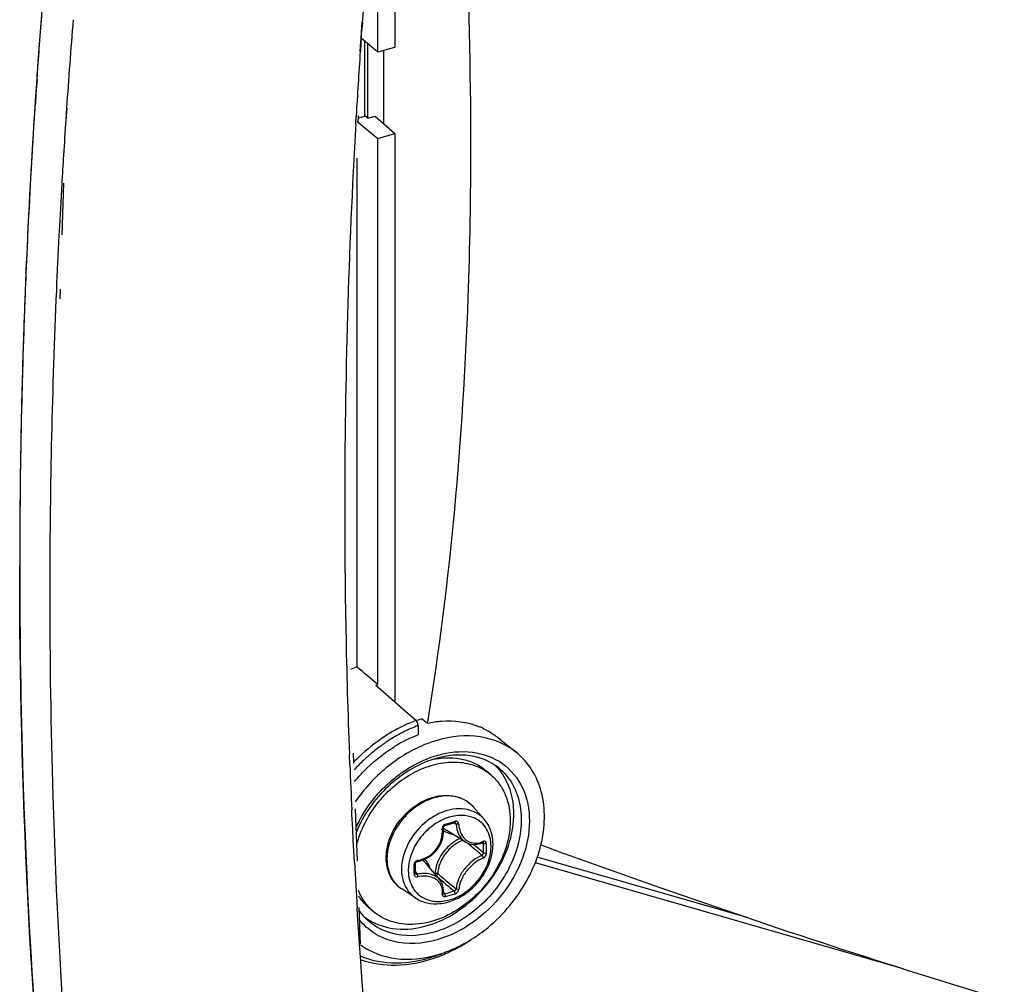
# Model space of a CAD drawing. Header units: millimetres. Extents: x 0 to 420, y 0 to 297.
# Tile 369 of 514: x 328.88 to 333.79, y 191.33 to 196.14. Entities that reach past the tile are written whole.
import ezdxf

# ---------------------------------------------------------------- set-up
doc = ezdxf.new("R2010")
doc.units = ezdxf.units.MM
doc.header["$LTSCALE"] = 23.1
doc.layers.get('0').update_dxf_attribs({"linetype": 'CONTINUOUS'})
doc.layers.add('02___PRT_ALL_AXES', color=7, linetype='CONTINUOUS')

msp = doc.modelspace()

# ---------------------------------------------------------------- linework, layer by layer
at = {"color": 7, "linetype": 'Continuous'}
for p, q in [((330.7489, 197.6724), (330.7489, 196.0063)), ((330.664, 195.9818), (330.664, 196.858)), ((330.5812, 196.0507), (330.664, 195.9818)), ((330.5978, 195.6617), (330.5978, 196.0369)), ((330.614, 195.6504), (330.614, 196.0234)), ((330.664, 195.9818), (330.7489, 196.0063)), ((330.693, 195.623), (330.693, 195.9902)), ((328.9606, 195.8449), (328.9557, 195.7726)), ((328.9631, 195.8454), (328.9558, 195.7727)), ((328.9557, 195.7726), (328.9522, 195.7201)), ((328.9558, 195.7727), (328.9541, 195.7205)), ((329.1096, 195.7002), (329.1057, 195.6427)), ((329.1116, 195.7006), (329.1058, 195.6427)), ((330.5599, 195.6348), (330.6629, 195.5491)), ((330.567, 195.6529), (330.5978, 195.6617)), ((330.614, 195.6504), (330.5991, 195.6633)), ((330.614, 195.6504), (330.6508, 195.6611)), ((330.6508, 195.6611), (330.7478, 195.5736)), ((330.6629, 195.5491), (330.7478, 195.5736)), ((330.6629, 192.8228), (330.6629, 195.5491)), ((330.7478, 195.5736), (330.7478, 192.7372)), ((330.5599, 192.9098), (330.5599, 195.4517)), ((329.084, 195.2948), (329.0785, 195.1981)), ((329.0856, 195.3234), (329.084, 195.2948)), ((329.0951, 195.3256), (329.0863, 195.0684)), ((329.0785, 195.1981), (329.0739, 195.1115)), ((329.0739, 195.1115), (329.0715, 195.0649)), ((328.9067, 194.8789), (328.9069, 194.8837)), ((328.9073, 194.8791), (328.9076, 194.8838)), ((329.0586, 194.7922), (329.0566, 194.7445)), ((329.0771, 194.7967), (329.0755, 194.7492)), ((328.8756, 193.4087), (328.8757, 193.4149)), ((328.8756, 193.4087), (328.8756, 193.4148)), ((328.8756, 193.413), (328.8756, 193.4087)), ((330.6542, 192.8196), (330.6629, 192.8228)), ((330.6629, 192.8228), (330.6594, 192.8257)), ((330.6542, 192.8196), (330.8543, 192.6433)), ((330.8861, 192.6504), (330.9107, 192.6302)), ((330.9126, 192.6459), (330.91, 192.6307)), ((330.9129, 192.6454), (330.9105, 192.6301)), ((330.9107, 192.6302), (330.9117, 192.6304)), ((330.8642, 192.6173), (330.8642, 192.5711)), ((331.2717, 192.5503), (331.354, 192.4846)), ((331.2293, 192.37), (331.2043, 192.3917)), ((331.1942, 192.1501), (331.1388, 192.2126)), ((330.9991, 192.1188), (331.0139, 192.1229)), ((331.1002, 192.0363), (331.0074, 192.0939)), ((331.0433, 192.1315), (331.0544, 192.1255)), ((331.0453, 192.1304), (331.0482, 192.1288)), ((331.1406, 192.0239), (331.1429, 192.0219)), ((331.1841, 192.0321), (331.1911, 192.0283)), ((331.1879, 192.0339), (331.187, 192.0332)), ((331.187, 192.0332), (331.1883, 192.0337)), ((331.1883, 192.0337), (331.1888, 192.0337)), ((332.5066, 191.6589), (331.4594, 191.9611)), ((330.8509, 191.9092), (330.8508, 191.9279)), ((330.8508, 191.8806), (330.8509, 191.9041)), ((330.8509, 191.9041), (330.8509, 191.9092)), ((330.9724, 191.8475), (330.9024, 191.9308)), ((331.4492, 191.9333), (333.2841, 191.4036)), ((330.8508, 191.8875), (330.8601, 191.8751)), ((330.9494, 191.8802), (330.9458, 191.8792)), ((330.959, 191.8634), (330.9747, 191.8501)), ((330.9747, 191.8501), (330.9924, 191.8351)), ((330.8528, 191.7559), (330.783, 191.8017)), ((330.9902, 191.7793), (330.9911, 191.7784)), ((330.9909, 191.7863), (330.9969, 191.7781)), ((330.9911, 191.7784), (330.992, 191.7779)), ((330.6401, 191.6897), (330.6151, 191.7113))]:
    msp.add_line(p, q, dxfattribs=at)
for points in [[(330.8616, 191.9393), (330.8712, 191.9412), (330.8839, 191.9447), (330.8963, 191.9493), (330.9083, 191.955), (330.9198, 191.9618), (330.9307, 191.9695), (330.9409, 191.9782), (330.9504, 191.9876), (330.959, 191.9979), (330.9668, 192.0088), (330.9735, 192.0202), (330.9793, 192.0322), (330.9839, 192.0445), (330.9875, 192.0571), (330.9899, 192.0699), (330.9911, 192.0828), (330.9911, 192.0957)], [(330.9911, 192.0957), (330.9903, 192.1062), (330.9903, 192.1076), (330.9906, 192.1092), (330.991, 192.1107), (330.9917, 192.1122), (330.9925, 192.1137), (330.9935, 192.115), (330.9947, 192.1162), (330.9959, 192.1172), (330.9972, 192.118), (330.9985, 192.1186), (330.9991, 192.1188)], [(331.0139, 192.1229), (331.0228, 192.1254), (331.0316, 192.128), (331.0464, 192.1324)], [(331.0464, 192.1324), (331.047, 192.1326), (331.0481, 192.1327), (331.049, 192.1326), (331.0498, 192.1324), (331.0501, 192.1323)], [(331.1001, 192.0364), (331.1039, 192.0342), (331.1123, 192.0301), (331.1211, 192.027), (331.1303, 192.025), (331.1399, 192.0239)], [(331.1399, 192.0239), (331.1496, 192.0239), (331.1595, 192.025), (331.1695, 192.0271), (331.1795, 192.0302), (331.187, 192.0332)], [(330.8508, 191.9279), (330.8508, 191.9287), (330.851, 191.93), (330.8515, 191.9314), (330.8522, 191.9328), (330.8532, 191.9341), (330.8542, 191.9354), (330.8555, 191.9365), (330.8568, 191.9374), (330.8582, 191.9382), (330.8597, 191.9388), (330.8612, 191.9392), (330.8616, 191.9393)], [(330.8514, 191.8782), (330.8511, 191.8787), (330.8509, 191.8794), (330.8508, 191.8802), (330.8508, 191.8806)], [(330.9857, 191.825), (330.9819, 191.8334), (330.9772, 191.8412), (330.9724, 191.8474)], [(330.9903, 191.7801), (330.9911, 191.7873), (330.9912, 191.7972), (330.9904, 191.8068), (330.9885, 191.8161), (330.9857, 191.825)], [(330.9903, 191.7792), (330.9903, 191.7792), (330.9903, 191.7791), (330.9903, 191.7792), (330.9903, 191.7796), (330.9903, 191.7801)]]:
    msp.add_lwpolyline(points, dxfattribs=at)
for centre, radius, start, end in [((364.8163, 193.3629), 35.9416, 175.3877, 177.57499), ((365.3554, 193.3251), 36.4819, 175.54426, 176.03945), ((365.5481, 193.1921), 36.5248, 175.36628, 176.06254), ((364.8446, 193.3588), 35.97, 176.23604, 177.17229), ((365.2259, 193.2145), 36.2017, 176.15396, 176.43364), ((365.0834, 193.2234), 36.059, 176.43367, 176.6612), ((364.4613, 193.3784), 35.5862, 177.17322, 177.58393), ((364.6597, 193.2462), 35.6346, 177.07458, 177.51343), ((363.5686, 193.4108), 34.6929, 177.57466, 179.99329), ((364.2421, 193.3876), 35.3668, 177.58399, 177.93682), ((363.7942, 193.2781), 34.7686, 177.58281, 179.99175), ((363.5424, 193.4094), 34.6668, 177.93108, 179.99393), ((330.8155, 192.21), 0.7451, 110.0643, 112.7547), ((331.1251, 191.9247), 0.7679, 113.8944, 114.1158), ((331.1239, 191.9273), 0.7651, 113.573, 113.8944), ((331.1174, 191.9426), 0.7484, 110.8926, 113.5819), ((331.1109, 191.9591), 0.7307, 110.5579, 110.8833), ((331.0056, 192.0765), 0.5862, 104.6838, 104.9173), ((331.0038, 192.0837), 0.5787, 103.1889, 104.6864), ((331.0008, 192.0965), 0.5656, 101.6934, 103.189), ((331.1596, 191.8589), 0.8423, 120.9073, 122.2191), ((331.1525, 191.8721), 0.7993, 116.6619, 122.3502), ((331.146, 191.8822), 0.8153, 116.5352, 120.9251), ((331.1305, 191.9128), 0.781, 114.1217, 116.52), ((331.1359, 191.9043), 0.7631, 114.9497, 116.6307), ((331.1306, 191.9157), 0.7505, 113.9579, 114.948), ((331.128, 191.9215), 0.7442, 113.6991, 113.9569), ((331.121, 191.9377), 0.7266, 110.6981, 113.7104), ((331.1964, 191.8065), 0.9064, 125.0439, 135.0696), ((331.1697, 191.8432), 0.861, 122.2246, 124.9889), ((331.1764, 191.8342), 0.8441, 123.9262, 125.0803), ((331.1697, 191.8442), 0.8321, 122.3222, 123.9275), ((331.1332, 191.8857), 0.7366, 118.1958, 120.9419), ((331.1126, 191.9252), 0.692, 111.0355, 118.2431), ((331.191, 191.8141), 0.869, 125.5962, 130.4825), ((331.1802, 191.8288), 0.8507, 125.0795, 125.5803), ((331.1415, 191.8716), 0.7529, 120.9352, 121.9544), ((331.2131, 191.7889), 0.9306, 135.6622, 135.9693), ((331.2123, 191.7897), 0.9295, 135.0275, 135.6622), ((331.2077, 191.7945), 0.8947, 130.8786, 135.0595), ((331.2013, 191.8017), 0.8851, 130.4688, 130.8718), ((331.088, 191.9852), 0.4869, 106.1133, 107.3158), ((331.0236, 192.0523), 0.4052, 99.9925, 101.4518), ((331.1033, 191.9712), 0.518, 106.1134, 107.3858), ((331.2152, 191.787), 0.9053, 135.7426, 137.7169), ((331.2301, 191.7739), 0.8217, 129.661, 145.7295), ((331.2135, 191.7886), 0.903, 135.0541, 135.7422), ((331.0629, 192.1778), 0.2542, 49.1138, 56.5118), ((331.0516, 192.2156), 0.2831, 42.6059, 46.1215), ((331.0506, 192.2147), 0.2844, 41.9998, 42.6077), ((331.0236, 192.1105), 0.1539, 50.5352, 52.3899), ((331.0237, 192.1107), 0.1537, 47.2036, 50.5349), ((331.0232, 192.1102), 0.1545, 41.5302, 47.1948), ((331.1572, 191.8283), 0.6654, 151.207, 154.5529), ((331.1671, 191.8229), 0.6767, 148.9151, 151.2116), ((330.469, 194.0583), 2.0045, 285.3931, 286.8075), ((331.0898, 191.9269), 0.2433, 109.0774, 109.2293), ((331.1484, 191.8326), 0.6557, 154.5601, 154.8183), ((331.0547, 192.1702), 0.0898, 224.1498, 225.1349), ((331.0549, 192.1705), 0.0901, 225.1677, 238.1926), ((331.1558, 191.8685), 0.202, 114.0645, 126.4053), ((331.1454, 192.1366), 0.1071, 290.317, 292.2631), ((331.1442, 192.1396), 0.1103, 292.2624, 294.0755), ((331.1696, 191.8506), 0.2113, 135.0983, 148.1044), ((323.0032, 182.4622), 12.5417, 49.56104, 49.72441), ((323.7383, 183.3236), 11.4092, 49.26308, 49.56466), ((323.1598, 182.5256), 12.4061, 49.65654, 49.94798), ((329.7259, 192.0046), 1.4654, 0.0023, 0.9288), ((329.7745, 192.0046), 1.4168, 359.0554, 0.003), ((329.7276, 192.0037), 1.4783, 0.0024, 0.9289), ((329.7767, 192.0037), 1.4292, 359.0555, 0.003), ((330.8669, 191.9235), 0.0216, 99.0638, 106.7637), ((330.8333, 191.8729), 0.0902, 40.0257, 53.8865), ((328.7035, 191.8993), 2.1407, 0.0023, 0.6425), ((328.7835, 191.8993), 2.0607, 359.3452, 0.0019), ((330.8181, 191.8725), 0.1114, 16.5086, 23.3442), ((330.8481, 191.8806), 0.00271, 351.6033, 359.3214), ((338.6152, 200.9644), 11.8794, 229.89404, 230.16205), ((337.6668, 199.8272), 10.3986, 230.16047, 230.51372), ((338.1053, 200.2567), 11.0235, 229.81565, 230.16603), ((330.6221, 193.1652), 1.4368, 285.1211, 287.0773), ((330.6228, 193.1633), 1.4495, 285.1302, 287.0863), ((330.8066, 191.8819), 0.2543, 221.708, 229.0965), ((330.7675, 191.8876), 0.2831, 232.7252, 236.2895), ((330.769, 191.8898), 0.2856, 236.2886, 238.5626), ((330.7082, 192.1459), 0.7289, 288.8373, 292.1284), ((330.7222, 192.1261), 0.6971, 288.6319, 289.9706), ((330.717, 192.1404), 0.7124, 289.972, 291.7223)]:
    msp.add_arc(centre, radius, start, end, dxfattribs=at)
msp.add_ellipse((318.7975, 202.0886), major_axis=(26.696, -22.2233), ratio=0.015014, start_param=1.122904, end_param=1.127061, dxfattribs=at)
for points, knots in [([(330.9358, 198.5663), (330.9671, 198.3048), (331.0747, 197.2907), (331.1263, 196.2703), (331.1263, 195.5139)], [0, 0, 0, 0, 0.258242, 1, 1, 1, 1]), ([(331.1263, 195.5139), (331.1263, 195.2609), (331.1099, 194.3018), (331.0257, 193.3428), (330.9129, 192.6454)], [0, 0, 0, 0, 0.263653, 1, 1, 1, 1]), ([(328.8756, 193.4087), (328.8757, 193.0592), (328.8971, 191.6755), (329.005, 190.2929), (329.1375, 189.2671)], [0, 0, 0, 0, 0.252556, 1, 1, 1, 1]), ([(331.5331, 180.9694), (331.0915, 181.8953), (330.3129, 183.8287), (329.191, 187.9555), (328.8759, 191.2167), (328.8756, 193.4087)], [0, 0, 0, 0, 0.240249, 0.48664, 1, 1, 1, 1]), ([(329.0256, 193.2831), (329.0256, 192.9445), (329.0455, 191.6074), (329.1461, 190.2712), (329.2693, 189.2802)], [0, 0, 0, 0, 0.25321, 1, 1, 1, 1]), ([(330.8642, 192.6173), (330.8642, 192.6247), (330.8615, 192.6344), (330.8558, 192.642), (330.8543, 192.6433)], [0, 0, 0, 0, 0.786277, 1, 1, 1, 1]), ([(330.9117, 192.6304), (330.9343, 192.6351), (331.0207, 192.6474), (331.1114, 192.6362), (331.1708, 192.612)], [0, 0, 0, 0, 0.265332, 1, 1, 1, 1]), ([(331.2717, 192.5503), (331.2642, 192.5563), (331.2325, 192.5799), (331.1979, 192.5994), (331.1708, 192.612)], [0, 0, 0, 0, 0.242718, 1, 1, 1, 1]), ([(330.9596, 192.5438), (330.9372, 192.5374), (330.8459, 192.5052), (330.7621, 192.4532), (330.7056, 192.4065)], [0, 0, 0, 0, 0.241157, 1, 1, 1, 1]), ([(331.3539, 192.4846), (331.3033, 192.5251), (331.1695, 192.5793), (331.0287, 192.5638), (330.9596, 192.5438)], [0, 0, 0, 0, 0.473905, 1, 1, 1, 1]), ([(330.5474, 192.3382), (330.5614, 192.3552), (330.6195, 192.4201), (330.6878, 192.476), (330.743, 192.5105)], [0, 0, 0, 0, 0.252887, 1, 1, 1, 1]), ([(330.9596, 192.4688), (331.0163, 192.4851), (331.1313, 192.4985), (331.2929, 192.4408), (331.3999, 192.3088), (331.432, 192.1341), (331.393, 191.9463), (331.262, 191.7147), (331.0872, 191.5845), (330.9597, 191.5476)], [0, 0, 0, 0, 0.121621, 0.231441, 0.339036, 0.455715, 0.58604, 0.726441, 1, 1, 1, 1]), ([(331.4778, 192.0219), (331.4987, 192.1079), (331.5041, 192.244), (331.4378, 192.4002), (331.3842, 192.4605), (331.3539, 192.4846)], [0, 0, 0, 0, 0.528761, 0.769032, 1, 1, 1, 1]), ([(330.9431, 192.45), (330.8584, 192.4236), (330.6993, 192.3245), (330.5919, 192.1722), (330.5564, 192.0874)], [0, 0, 0, 0, 0.49105, 1, 1, 1, 1]), ([(330.5587, 192.0241), (330.5771, 192.0965), (330.6479, 192.2349), (330.7914, 192.362), (330.9257, 192.4212), (331.0261, 192.4396), (331.1215, 192.4309), (331.1785, 192.4061), (331.2031, 192.3899)], [0, 0, 0, 0, 0.265735, 0.535891, 0.664048, 0.783853, 0.895096, 1, 1, 1, 1]), ([(330.8048, 192.3973), (330.8163, 192.4047), (330.8618, 192.4321), (330.9109, 192.4537), (330.9486, 192.4655)], [0, 0, 0, 0, 0.256627, 1, 1, 1, 1]), ([(331.265, 192.4074), (331.2254, 192.439), (331.1194, 192.4816), (331.0082, 192.4689), (330.9529, 192.4529)], [0, 0, 0, 0, 0.468572, 1, 1, 1, 1]), ([(330.9533, 192.4514), (330.9986, 192.4593), (331.0686, 192.4594), (331.1526, 192.4293), (331.1884, 192.4054), (331.2043, 192.3917)], [0, 0, 0, 0, 0.519585, 0.76284, 1, 1, 1, 1]), ([(330.5876, 192.1723), (330.6283, 192.2398), (330.6985, 192.3212), (330.783, 192.3832), (330.8048, 192.3973)], [0, 0, 0, 0, 0.752116, 1, 1, 1, 1]), ([(331.265, 192.4074), (331.2934, 192.3847), (331.3429, 192.3259), (331.3806, 192.2137), (331.3817, 192.0873), (331.3348, 191.9104), (331.1992, 191.7136), (331.0333, 191.6117), (330.9451, 191.5863)], [0, 0, 0, 0, 0.104524, 0.214592, 0.333967, 0.462949, 0.735941, 1, 1, 1, 1]), ([(331.3315, 192.0755), (331.3444, 192.1351), (331.35, 192.2542), (331.2984, 192.3645), (331.262, 192.405)], [0, 0, 0, 0, 0.52857, 1, 1, 1, 1]), ([(331.2293, 192.37), (331.2445, 192.3569), (331.2721, 192.3264), (331.3131, 192.2519), (331.3244, 192.1862), (331.3244, 192.1424)], [0, 0, 0, 0, 0.238021, 0.481682, 1, 1, 1, 1]), ([(331.1175, 192.2325), (331.1012, 192.245), (331.0618, 192.2641), (330.9944, 192.2695), (330.9237, 192.2531), (330.8555, 192.2169), (330.7952, 192.164), (330.7335, 192.0799), (330.709, 192.0023), (330.709, 191.9522)], [0, 0, 0, 0, 0.104897, 0.216899, 0.338904, 0.47012, 0.607003, 0.744549, 1, 1, 1, 1]), ([(330.7137, 192.0227), (330.7263, 192.0724), (330.7775, 192.166), (330.8627, 192.23), (330.9102, 192.2495)], [0, 0, 0, 0, 0.499995, 1, 1, 1, 1]), ([(330.9102, 192.2495), (330.9307, 192.258), (330.9727, 192.27), (331.0364, 192.2704), (331.0945, 192.2518), (331.126, 192.227), (331.1388, 192.2126)], [0, 0, 0, 0, 0.270574, 0.524505, 0.765155, 1, 1, 1, 1]), ([(331.1247, 192.1943), (331.1071, 192.1997), (331.0683, 192.2047), (331.0088, 192.1953), (330.9496, 192.1704), (330.8761, 192.1189), (330.8062, 192.0304), (330.7818, 191.9425), (330.7818, 191.9002)], [0, 0, 0, 0, 0.108641, 0.225762, 0.35139, 0.483442, 0.751147, 1, 1, 1, 1]), ([(331.1942, 192.1501), (331.1851, 192.1603), (331.1637, 192.1786), (331.1381, 192.1902), (331.1247, 192.1943)], [0, 0, 0, 0, 0.49562, 1, 1, 1, 1]), ([(331.3244, 192.1424), (331.3244, 192.0583), (331.2825, 191.9279), (331.1777, 191.788), (331.0754, 191.7007), (330.9604, 191.6425), (330.8419, 191.6184), (330.7299, 191.6318), (330.666, 191.6672), (330.6401, 191.6897)], [0, 0, 0, 0, 0.256473, 0.394543, 0.531644, 0.662632, 0.784011, 0.89531, 1, 1, 1, 1]), ([(331.0097, 192.1567), (330.9828, 192.1473), (330.9308, 192.1182), (330.8503, 192.0368), (330.8156, 191.9504), (330.8156, 191.8945)], [0, 0, 0, 0, 0.249772, 0.51087, 1, 1, 1, 1]), ([(331.1436, 192.1562), (331.1239, 192.1648), (331.078, 192.1734), (331.0327, 192.1646), (331.0103, 192.1569)], [0, 0, 0, 0, 0.475896, 1, 1, 1, 1]), ([(331.0487, 192.1394), (331.0487, 192.1385), (331.0489, 192.1362), (331.048, 192.1329), (331.0464, 192.1324)], [0, 0, 0, 0, 0.339767, 1, 1, 1, 1]), ([(331.0678, 192.1253), (331.0675, 192.1298), (331.0643, 192.137), (331.0555, 192.1405), (331.0509, 192.1401), (331.0487, 192.1394)], [0, 0, 0, 0, 0.502703, 0.74499, 1, 1, 1, 1]), ([(331.2286, 192.0138), (331.2286, 192.0294), (331.2251, 192.0598), (331.2083, 192.1015), (331.1807, 192.1352), (331.1564, 192.1505), (331.1436, 192.1562)], [0, 0, 0, 0, 0.267263, 0.518158, 0.759229, 1, 1, 1, 1]), ([(331.2385, 192.0249), (331.2385, 192.048), (331.2317, 192.0934), (331.2087, 192.1336), (331.1942, 192.1501)], [0, 0, 0, 0, 0.512429, 1, 1, 1, 1]), ([(330.8635, 191.9448), (330.8812, 191.9477), (330.9163, 191.9608), (330.958, 191.9979), (330.9836, 192.0472), (330.987, 192.084), (330.985, 192.1014)], [0, 0, 0, 0, 0.24849, 0.504031, 0.757203, 1, 1, 1, 1]), ([(331.0011, 192.1257), (330.9962, 192.1243), (330.9873, 192.1174), (330.9844, 192.1065), (330.985, 192.1014)], [0, 0, 0, 0, 0.497141, 1, 1, 1, 1]), ([(330.985, 192.1013), (330.9864, 192.1018), (330.9885, 192.1025), (330.9904, 192.1046), (330.9903, 192.1055)], [0, 0, 0, 0, 0.63264, 1, 1, 1, 1]), ([(330.991, 192.0938), (330.9943, 192.0914), (331.0083, 192.0824), (331.0246, 192.0772), (331.037, 192.0754)], [0, 0, 0, 0, 0.245283, 1, 1, 1, 1]), ([(331.0011, 192.1257), (331.0012, 192.1248), (331.0013, 192.1225), (331.0006, 192.1192), (330.9991, 192.1188)], [0, 0, 0, 0, 0.348, 1, 1, 1, 1]), ([(331.0544, 192.1255), (331.0543, 192.1262), (331.0538, 192.1289), (331.0519, 192.1313), (331.0501, 192.1323)], [0, 0, 0, 0, 0.264576, 1, 1, 1, 1]), ([(331.0544, 192.1255), (331.0554, 192.1072), (331.0629, 192.0726), (331.0864, 192.0449), (331.1001, 192.0364)], [0, 0, 0, 0, 0.531229, 1, 1, 1, 1]), ([(331.0678, 192.1252), (331.0655, 192.1246), (331.061, 192.1242), (331.0563, 192.1246), (331.0544, 192.1255)], [0, 0, 0, 0, 0.5364, 1, 1, 1, 1]), ([(331.0678, 192.1253), (331.0685, 192.1129), (331.0729, 192.0891), (331.0892, 192.0582), (331.1143, 192.0368), (331.1351, 192.0311), (331.1453, 192.0304)], [0, 0, 0, 0, 0.279104, 0.533854, 0.769255, 1, 1, 1, 1]), ([(330.9097, 191.6185), (331.012, 191.6481), (331.1996, 191.7734), (331.3086, 191.9702), (331.3315, 192.0755)], [0, 0, 0, 0, 0.496993, 1, 1, 1, 1]), ([(331.0874, 192.0443), (331.0813, 192.042), (331.0565, 192.0308), (331.0344, 192.0142), (331.0199, 191.9997)], [0, 0, 0, 0, 0.242416, 1, 1, 1, 1]), ([(331.1453, 192.0304), (331.1484, 192.0302), (331.161, 192.0301), (331.1737, 192.0329), (331.1826, 192.0362)], [0, 0, 0, 0, 0.242499, 1, 1, 1, 1]), ([(331.1892, 192.0389), (331.1893, 192.0383), (331.1893, 192.0366), (331.1887, 192.0347), (331.1879, 192.0339)], [0, 0, 0, 0, 0.296838, 1, 1, 1, 1]), ([(331.2057, 192.0277), (331.2056, 192.0317), (331.2032, 192.0384), (331.1951, 192.0408), (331.1912, 192.0397), (331.1892, 192.0389)], [0, 0, 0, 0, 0.500392, 0.734456, 1, 1, 1, 1]), ([(330.7054, 191.9579), (330.7054, 191.9632), (330.7061, 191.985), (330.7097, 192.0067), (330.7137, 192.0227)], [0, 0, 0, 0, 0.244438, 1, 1, 1, 1]), ([(330.8396, 191.805), (330.85, 191.7882), (330.879, 191.7584), (330.939, 191.7369), (331.0068, 191.74), (331.0749, 191.7659), (331.1371, 191.8114), (331.2019, 191.8891), (331.2286, 191.9649), (331.2286, 192.0138)], [0, 0, 0, 0, 0.105488, 0.213714, 0.331476, 0.460622, 0.598286, 0.738716, 1, 1, 1, 1]), ([(330.8528, 191.7559), (330.8699, 191.7446), (330.9097, 191.7283), (330.9753, 191.7256), (331.042, 191.7429), (331.1051, 191.7778), (331.1603, 191.8275), (331.2166, 191.906), (331.2385, 191.9782), (331.2385, 192.0249)], [0, 0, 0, 0, 0.11076, 0.226584, 0.349536, 0.479279, 0.613227, 0.747471, 1, 1, 1, 1]), ([(331.0359, 192.0311), (331.028, 192.0253), (330.998, 191.9999), (330.9748, 191.9665), (330.9634, 191.9395)], [0, 0, 0, 0, 0.251119, 1, 1, 1, 1]), ([(331.1911, 192.0283), (331.1911, 192.0289), (331.1911, 192.0309), (331.19, 192.033), (331.1887, 192.0337)], [0, 0, 0, 0, 0.295427, 1, 1, 1, 1]), ([(331.2057, 192.0277), (331.2033, 192.0267), (331.1982, 192.0261), (331.1931, 192.027), (331.1911, 192.0283)], [0, 0, 0, 0, 0.520163, 1, 1, 1, 1]), ([(331.4089, 191.8461), (331.4166, 191.8602), (331.4451, 191.9164), (331.4667, 191.9763), (331.4778, 192.0219)], [0, 0, 0, 0, 0.255425, 1, 1, 1, 1]), ([(331.4772, 192.0217), (331.6763, 191.949), (332.4419, 191.6746), (333.2149, 191.4203), (333.7908, 191.247)], [0, 0, 0, 0, 0.260534, 1, 1, 1, 1]), ([(330.783, 191.8017), (330.7708, 191.8097), (330.7484, 191.8293), (330.7148, 191.88), (330.7054, 191.927), (330.7054, 191.9579)], [0, 0, 0, 0, 0.241984, 0.486768, 1, 1, 1, 1]), ([(330.709, 191.9522), (330.709, 191.9222), (330.7179, 191.8768), (330.7501, 191.828), (330.7714, 191.8093), (330.783, 191.8017)], [0, 0, 0, 0, 0.517982, 0.760912, 1, 1, 1, 1]), ([(330.8607, 191.9442), (330.8561, 191.9428), (330.8478, 191.9373), (330.844, 191.9278), (330.8441, 191.9233)], [0, 0, 0, 0, 0.515676, 1, 1, 1, 1]), ([(330.8635, 191.9448), (330.8635, 191.9435), (330.8635, 191.9416), (330.8623, 191.9394), (330.8616, 191.9393)], [0, 0, 0, 0, 0.650306, 1, 1, 1, 1]), ([(330.9204, 191.9166), (330.919, 191.9198), (330.9131, 191.932), (330.9046, 191.9429), (330.8973, 191.9498)], [0, 0, 0, 0, 0.255247, 1, 1, 1, 1]), ([(330.9634, 191.9395), (330.9614, 191.9346), (330.9543, 191.9155), (330.9501, 191.8953), (330.9494, 191.8802)], [0, 0, 0, 0, 0.258896, 1, 1, 1, 1]), ([(330.9902, 191.9622), (330.9861, 191.9556), (330.9719, 191.9297), (330.9636, 191.9002), (330.9625, 191.8784)], [0, 0, 0, 0, 0.261592, 1, 1, 1, 1]), ([(331.1838, 191.9685), (331.1671, 191.9624), (331.1345, 191.9431), (331.0943, 191.9025), (331.0653, 191.8544), (331.0555, 191.8187), (331.0544, 191.8018)], [0, 0, 0, 0, 0.24174, 0.507568, 0.769195, 1, 1, 1, 1]), ([(331.1892, 191.956), (331.1737, 191.9501), (331.1432, 191.9318), (331.1057, 191.8937), (331.0784, 191.8486), (331.0689, 191.8153), (331.0678, 191.7995)], [0, 0, 0, 0, 0.241461, 0.507728, 0.769702, 1, 1, 1, 1]), ([(331.1838, 191.9685), (331.1849, 191.969), (331.189, 191.972), (331.1913, 191.9774), (331.1911, 191.9812)], [0, 0, 0, 0, 0.233629, 1, 1, 1, 1]), ([(331.1892, 191.956), (331.1894, 191.9596), (331.1878, 191.9644), (331.1847, 191.9679), (331.1838, 191.9685)], [0, 0, 0, 0, 0.766459, 1, 1, 1, 1]), ([(331.1892, 191.956), (331.1915, 191.9569), (331.2, 191.9623), (331.2056, 191.9725), (331.2057, 191.9802)], [0, 0, 0, 0, 0.2401, 1, 1, 1, 1]), ([(331.2057, 191.9802), (331.2033, 191.9791), (331.1982, 191.9786), (331.1931, 191.9798), (331.1911, 191.9812)], [0, 0, 0, 0, 0.516682, 1, 1, 1, 1]), ([(330.7818, 191.9002), (330.7818, 191.8929), (330.7831, 191.8651), (330.7902, 191.8373), (330.7989, 191.8186)], [0, 0, 0, 0, 0.261199, 1, 1, 1, 1]), ([(330.8156, 191.8945), (330.8156, 191.8784), (330.8193, 191.847), (330.8316, 191.8178), (330.8396, 191.805)], [0, 0, 0, 0, 0.516185, 1, 1, 1, 1]), ([(330.8441, 191.9233), (330.845, 191.9235), (330.8476, 191.9241), (330.8508, 191.9261), (330.8508, 191.9279)], [0, 0, 0, 0, 0.335626, 1, 1, 1, 1]), ([(330.8441, 191.8758), (330.845, 191.8759), (330.8475, 191.8765), (330.8505, 191.8784), (330.8507, 191.8802)], [0, 0, 0, 0, 0.321323, 1, 1, 1, 1]), ([(330.8441, 191.8758), (330.8441, 191.8736), (330.845, 191.8691), (330.8511, 191.8619), (330.859, 191.861), (330.8635, 191.862)], [0, 0, 0, 0, 0.245151, 0.483798, 1, 1, 1, 1]), ([(330.8514, 191.8782), (330.8524, 191.877), (330.8551, 191.875), (330.8585, 191.8748), (330.8601, 191.8751)], [0, 0, 0, 0, 0.481798, 1, 1, 1, 1]), ([(330.9724, 191.8475), (330.9666, 191.8543), (330.9519, 191.8665), (330.9244, 191.8771), (330.8929, 191.8803), (330.8711, 191.8775), (330.8601, 191.8751)], [0, 0, 0, 0, 0.222882, 0.461558, 0.720944, 1, 1, 1, 1]), ([(330.8635, 191.862), (330.8635, 191.8644), (330.8627, 191.8689), (330.8613, 191.8733), (330.8601, 191.8751)], [0, 0, 0, 0, 0.526671, 1, 1, 1, 1]), ([(330.9758, 191.8265), (330.971, 191.8344), (330.9578, 191.849), (330.9303, 191.8623), (330.8978, 191.867), (330.875, 191.8645), (330.8635, 191.862)], [0, 0, 0, 0, 0.221381, 0.457911, 0.717649, 1, 1, 1, 1]), ([(330.9494, 191.8803), (330.9517, 191.8808), (330.9562, 191.8809), (330.9607, 191.8796), (330.9625, 191.8784)], [0, 0, 0, 0, 0.526419, 1, 1, 1, 1]), ([(330.9494, 191.8803), (330.9494, 191.8797), (330.9495, 191.8773), (330.9501, 191.875), (330.9507, 191.8733)], [0, 0, 0, 0, 0.234277, 1, 1, 1, 1]), ([(330.9549, 191.8682), (330.9579, 191.8697), (330.9611, 191.8732), (330.9624, 191.8774), (330.9625, 191.8784)], [0, 0, 0, 0, 0.762591, 1, 1, 1, 1]), ([(331.1314, 191.5504), (331.16, 191.5683), (331.2702, 191.6482), (331.3598, 191.7564), (331.4089, 191.8461)], [0, 0, 0, 0, 0.248035, 1, 1, 1, 1]), ([(330.6167, 191.7127), (330.6115, 191.7186), (330.5914, 191.7434), (330.5759, 191.7718), (330.5671, 191.7942)], [0, 0, 0, 0, 0.246493, 1, 1, 1, 1]), ([(330.7989, 191.8186), (330.8049, 191.8059), (330.82, 191.7821), (330.8412, 191.7634), (330.8528, 191.7559)], [0, 0, 0, 0, 0.504391, 1, 1, 1, 1]), ([(330.985, 191.7756), (330.9862, 191.7845), (330.9862, 191.8023), (330.9801, 191.8192), (330.9758, 191.8265)], [0, 0, 0, 0, 0.513521, 1, 1, 1, 1]), ([(331.0441, 191.7917), (331.0453, 191.792), (331.0499, 191.7939), (331.054, 191.7982), (331.0544, 191.8018)], [0, 0, 0, 0, 0.265099, 1, 1, 1, 1]), ([(331.0487, 191.7778), (331.049, 191.7803), (331.0481, 191.7854), (331.0458, 191.79), (331.0441, 191.7917)], [0, 0, 0, 0, 0.50766, 1, 1, 1, 1]), ([(331.0487, 191.7778), (331.0511, 191.7785), (331.0599, 191.7829), (331.0672, 191.7922), (331.0678, 191.7995)], [0, 0, 0, 0, 0.257299, 1, 1, 1, 1]), ([(331.0678, 191.7995), (331.0644, 191.7984), (331.0592, 191.7986), (331.0552, 191.8011), (331.0544, 191.8018)], [0, 0, 0, 0, 0.768189, 1, 1, 1, 1]), ([(330.6151, 191.7114), (330.6016, 191.723), (330.5852, 191.7406), (330.5715, 191.7602), (330.5682, 191.7652)], [0, 0, 0, 0, 0.747846, 1, 1, 1, 1]), ([(330.985, 191.7756), (330.9847, 191.7737), (330.9849, 191.7697), (330.99, 191.763), (330.9971, 191.763), (331.0011, 191.7641)], [0, 0, 0, 0, 0.250198, 0.477776, 1, 1, 1, 1]), ([(330.985, 191.7756), (330.9857, 191.7758), (330.9879, 191.7765), (330.9901, 191.7784), (330.9903, 191.7801)], [0, 0, 0, 0, 0.303916, 1, 1, 1, 1]), ([(330.992, 191.7779), (330.9924, 191.7778), (330.994, 191.7774), (330.9957, 191.7777), (330.9969, 191.7781)], [0, 0, 0, 0, 0.220787, 1, 1, 1, 1]), ([(331.0011, 191.7641), (331.0014, 191.7666), (331.0006, 191.7716), (330.9986, 191.7763), (330.9969, 191.7781)], [0, 0, 0, 0, 0.510568, 1, 1, 1, 1]), ([(330.9597, 191.5476), (330.8888, 191.5272), (330.7742, 191.5194), (330.6426, 191.5758), (330.5919, 191.6221), (330.5714, 191.6483)], [0, 0, 0, 0, 0.523683, 0.764163, 1, 1, 1, 1]), ([(330.9451, 191.5863), (330.8853, 191.569), (330.7627, 191.5567), (330.649, 191.6107), (330.6082, 191.649)], [0, 0, 0, 0, 0.526815, 1, 1, 1, 1]), ([(330.62, 191.646), (330.6602, 191.6214), (330.7589, 191.5912), (330.8598, 191.6041), (330.9097, 191.6185)], [0, 0, 0, 0, 0.475533, 1, 1, 1, 1]), ([(330.9597, 191.4726), (330.9745, 191.4768), (331.0342, 191.4966), (331.091, 191.5251), (331.1314, 191.5504)], [0, 0, 0, 0, 0.243234, 1, 1, 1, 1]), ([(330.9828, 191.4707), (330.9956, 191.4759), (331.0472, 191.4985), (331.0962, 191.5267), (331.1314, 191.5505)], [0, 0, 0, 0, 0.245649, 1, 1, 1, 1]), ([(330.5769, 191.523), (330.6275, 191.486), (330.7575, 191.4376), (330.893, 191.4533), (330.9597, 191.4726)], [0, 0, 0, 0, 0.474369, 1, 1, 1, 1]), ([(330.5792, 191.4653), (330.6339, 191.443), (330.7595, 191.4213), (330.8835, 191.4448), (330.9449, 191.4655)], [0, 0, 0, 0, 0.476792, 1, 1, 1, 1]), ([(330.5798, 191.4485), (330.6353, 191.4286), (330.7603, 191.4109), (330.883, 191.4353), (330.9436, 191.456)], [0, 0, 0, 0, 0.479525, 1, 1, 1, 1])]:
    msp.add_open_spline(points, degree=3, knots=knots, dxfattribs=at)
msp.add_open_spline([(330.5708, 191.6923), (330.5817, 191.6767), (330.5943, 191.662), (330.6082, 191.649)], degree=3, dxfattribs=at)
at = {"layer": '02___PRT_ALL_AXES', "color": 7, "linetype": 'Continuous'}
for p, q in [((330.5819, 196.0705), (330.588, 196.1293)), ((330.5823, 196.0796), (330.5858, 196.1289)), ((330.5757, 195.9841), (330.5823, 196.0796)), ((330.5788, 195.9848), (330.5819, 196.0705)), ((330.5532, 195.6241), (330.5553, 195.66)), ((330.5661, 195.6271), (330.5674, 195.6628)), ((330.5443, 192.4284), (330.5424, 192.4805)), ((330.5235, 192.4216), (330.5215, 192.4736)), ((330.5343, 192.1759), (330.5334, 192.1958)), ((330.5621, 191.9405), (330.5526, 192.2023)), ((330.538, 192.102), (330.5343, 192.1759)), ((330.5409, 192.0444), (330.538, 192.102)), ((330.5437, 191.9919), (330.5409, 192.0444)), ((330.5468, 191.9353), (330.5437, 191.9919)), ((330.5643, 191.6447), (330.5604, 191.7062)), ((330.5771, 191.5261), (330.5704, 191.7097)), ((330.5684, 191.5825), (330.5643, 191.6447)), ((330.5724, 191.5244), (330.5684, 191.5825))]:
    msp.add_line(p, q, dxfattribs=at)
for centre, radius, start, end in [((366.37, 193.5429), 35.8775, 172.00239, 175.86672), ((365.0881, 193.6455), 34.5915, 176.12345, 176.66131), ((364.0079, 193.6992), 33.51, 176.70702, 179.98472), ((362.6158, 193.7052), 32.1179, 179.99473, 182.19752), ((362.0092, 193.6846), 31.511, 182.29722, 182.70805), ((361.6166, 193.6644), 31.1178, 183.18534, 183.60791)]:
    msp.add_arc(centre, radius, start, end, dxfattribs=at)
msp.add_open_spline([(331.8988, 184.6448), (331.719, 185.1872), (331.0576, 187.4318), (330.694, 189.7611), (330.5724, 191.5244)], degree=3, knots=[0, 0, 0, 0, 0.244311, 1, 1, 1, 1], dxfattribs=at)

doc.saveas('drawing.dxf')
